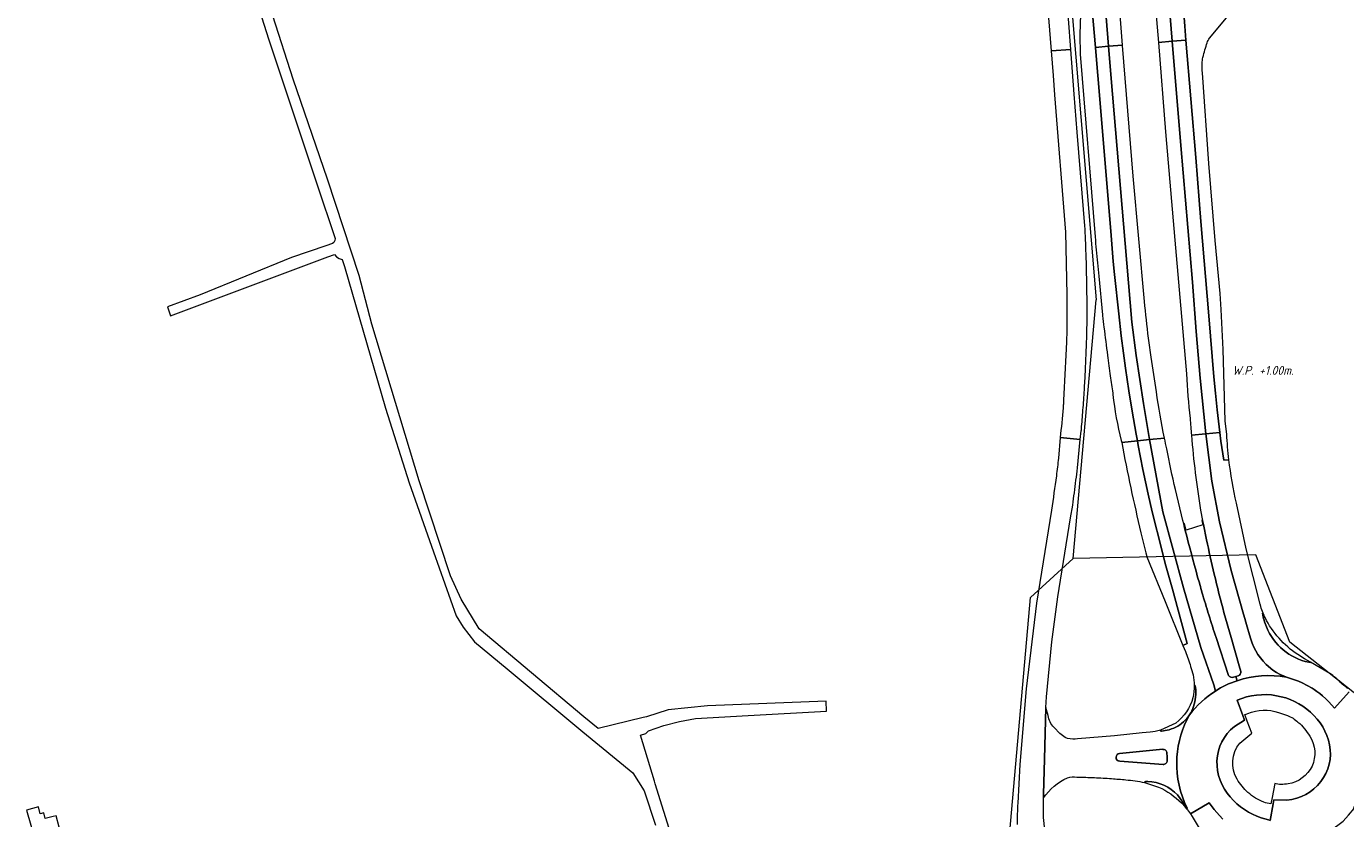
# Model space of a CAD drawing. Extents: x 148869 to 161638, y 453607 to 469810.
# Tile 658 of 1056: x 153219 to 153554, y 468074 to 468275. Entities that reach past the tile are written whole.
import ezdxf
from ezdxf.lldxf.tags import DXFTag

# ---------------------------------------------------------------- set-up
doc = ezdxf.new("R2010")
doc.units = 0
for name, color, linetype, lineweight in [('B-OI-RI-DRUKLEIDING-G-niet meenemen', 190, 'RI-PERS', 18), ('B-OI-RI-VACUUMLEIDING-G-niet meenemen', 190, 'RI-VACUUM', 18), ('B-RO-VH-VERHARDING_BEDRIJFSVLOERPLAAT-GV', 251, 'CONTINUOUS', 18), ('B-RO-VH-VERHARDING_GESLOTEN-GV', 251, 'CONTINUOUS', 18), ('B-RO-VH-VERHARDING_OPEN-GV', 251, 'CONTINUOUS', 18)]:
    doc.layers.add(name, color=color, linetype=linetype, lineweight=lineweight)
doc.layers.add('B-OI-T50', color=3, linetype='CONTINUOUS')
doc.styles.add('NLCS-ISO-M750_CURSIEF', font='NLCS-ISO.ttf', dxfattribs={"oblique": 15})
tags = doc.linetypes.add('RI-PERS', pattern='A,7,-2,["P",Standard,S=1.8,R=0,X=-0.5,Y=-0.9],-2,7,-2,[102,NLCS.SHX,S=1,R=180,X=0,Y=0],-2', length=22).pattern_tags.tags
tags[6] = DXFTag(74, 10)
tags = doc.linetypes.add('RI-VACUUM', pattern='A,7,-2,["V",Standard,S=1.8,R=0,X=-0.5,Y=-0.9],-2,7,-2,[102,NLCS.SHX,S=1,R=180,X=0,Y=0],-2', length=22).pattern_tags.tags
tags[6] = DXFTag(74, 10)

msp = doc.modelspace()

# ---------------------------------------------------------------- linework, layer by layer
at = {"layer": 'B-OI-RI-DRUKLEIDING-G-niet meenemen'}
for p, q in [((153476.1, 468376.5), (153490.4, 468205.9)), ((153484.6, 468140.4), (153490.4, 468205.9)), ((153484.6, 468140.4), (153473.8, 468130.5)), ((153530.86, 468141.27), (153484.6, 468140.4)), ((153539.5, 468119.2), (153530.86, 468141.27)), ((153468.3, 468068.3), (153473.8, 468130.5)), ((153569.9, 468095.2), (153539.5, 468119.2))]:
    msp.add_line(p, q, dxfattribs=at)
at = {"layer": 'B-OI-RI-VACUUMLEIDING-G-niet meenemen'}
for p, q in [((153476.1, 468376.5), (153490.4, 468205.9)), ((153484.6, 468140.4), (153490.4, 468205.9)), ((153484.6, 468140.4), (153473.8, 468130.5)), ((153530.86, 468141.27), (153484.6, 468140.4)), ((153539.5, 468119.2), (153530.86, 468141.27)), ((153468.3, 468068.3), (153473.8, 468130.5)), ((153569.9, 468095.2), (153539.5, 468119.2))]:
    msp.add_line(p, q, dxfattribs=at)
at = {"layer": 'B-RO-VH-VERHARDING_BEDRIJFSVLOERPLAAT-GV', "flags": 128}
for points in [[(153270.38, 468304.53), (153280.68, 468271.98), (153292.95, 468235.29), (153297.56, 468221.39), (153297.51, 468220.89), (153297.25, 468220.45), (153296.84, 468220.16), (153295.2, 468219.6), (153286.48, 468216.58), (153263.31, 468207.18), (153255.1, 468204.13), (153255.8, 468201.85), (153295.72, 468216.78), (153297.42, 468217.41), (153297.92, 468216.81), (153298.57, 468216.37), (153299.31, 468216.13), (153299.9, 468214.35), (153310.28, 468178.41), (153316.27, 468159.53), (153322.47, 468142.06), (153328.26, 468125.88), (153330.03, 468123.01), (153332.86, 468119.22), (153341.12, 468112.41), (153360.29, 468096.43), (153372.96, 468086.11), (153375.86, 468081.53), (153378.76, 468072.78)], [(153383.08, 468069.26), (153378.7, 468083.3), (153378.5, 468083.97), (153374.94, 468095.58), (153376.27, 468096.04), (153377.01, 468096.75), (153380.88, 468098.04), (153384.84, 468099.07), (153388.85, 468099.82), (153402.26, 468100.62), (153422.09, 468101.71), (153421.99, 468104.19), (153391.94, 468103.07), (153381.98, 468102.04), (153376.43, 468100.3), (153375.64, 468100.06), (153364.2, 468097.28), (153360.56, 468100.3), (153334.03, 468122.56), (153329.45, 468130.03), (153326.78, 468136.02), (153318.83, 468160.08), (153306.85, 468199.72), (153303.63, 468212.03), (153295.58, 468236.44), (153286.9, 468261.81), (153276.64, 468293.92)]]:
    msp.add_lwpolyline(points, dxfattribs=at)
msp.add_lwpolyline([(153238.03, 468024.17), (153230.02, 468051.58), (153224.37, 468069.8), (153225.46, 468070.09), (153225.06, 468071.6), (153227.15, 468072.16), (153227.61, 468072.28), (153226.82, 468075.22), (153226.06, 468075.01), (153224.09, 468074.49), (153223.71, 468075.92), (153222.8, 468075.68), (153222.33, 468077.45), (153219.29, 468076.6), (153222.8, 468064.67), (153233.73, 468028.5), (153235.25, 468023.45)], close=True, dxfattribs=at)
at = {"layer": 'B-RO-VH-VERHARDING_GESLOTEN-GV', "flags": 128}
for points in [[(153498.01, 468371.6), (153498.02, 468371.46), (153503.35, 468305.73), (153505.75, 468276.91), (153506.21, 468271.11), (153509.73, 468271.39), (153508.96, 468280.76), (153506.29, 468316.5), (153502.4, 468363.37), (153501.73, 468371.82)], [(153473.84, 468333.43), (153474.56, 468324.55), (153477.54, 468287.87), (153479.05, 468268.95), (153484, 468269.34), (153483.4, 468277.06), (153481.18, 468304.78), (153478.46, 468338.23), (153476.88, 468357.99), (153476.43, 468361.74), (153475.92, 468365.49), (153475.26, 468369.75), (153475.17, 468370.28), (153469.78, 468369.97), (153471.01, 468363.03), (153472.69, 468347.53)], [(153481.86, 468370.67), (153483.67, 468348.43), (153487.12, 468305.25), (153490.23, 468269.84), (153493.58, 468270.11), (153485.47, 468370.88)], [(153497.13, 468270.39), (153494.38, 468305.7), (153491.82, 468337.13), (153489.07, 468370.79), (153489.04, 468371.08), (153485.47, 468370.88), (153493.58, 468270.11)], [(153518.21, 468171.95), (153521.75, 468172.31), (153521.06, 468178.03), (153520.69, 468182.23), (153520.29, 468186.42), (153519.01, 468201.85), (153516.99, 468225.75), (153515.71, 468241.96), (153513.18, 468271.66), (153509.73, 468271.39), (153511.88, 468244.98), (153514.83, 468210.37), (153515.78, 468197.9), (153516.8, 468186.05)], [(153490.23, 468269.84), (153490.24, 468269.73), (153491.47, 468255.71), (153494.2, 468222.17), (153494.77, 468215.6), (153495.09, 468212.29), (153496.16, 468202.36), (153496.8, 468196.74), (153497.33, 468192.4), (153497.84, 468188.58), (153498.7, 468182.81), (153499.52, 468177.69), (153500.55, 468171.88), (153500.87, 468170.19), (153503.91, 468170.5), (153502.42, 468179.65), (153500.57, 468191.83), (153499.47, 468200.24), (153498.17, 468215.16), (153494.15, 468263), (153493.58, 468270.11)]]:
    msp.add_lwpolyline(points, close=True, dxfattribs=at)
for points in [[(153512.36, 468289.17), (153510.71, 468305.74), (153508.07, 468338.92), (153505.43, 468371.93), (153505.42, 468372.03), (153505.32, 468372.03), (153501.73, 468371.82), (153502.4, 468363.37), (153506.29, 468316.5), (153508.96, 468280.76), (153509.73, 468271.39), (153513.18, 468271.66), (153512.88, 468275.24), (153511.92, 468288.46), (153512.57, 468288.61), (153512.64, 468288.68)], [(153496.81, 468170.25), (153496.9, 468169.78), (153500.87, 468170.19), (153500.55, 468171.88), (153499.52, 468177.69), (153498.7, 468182.81), (153497.84, 468188.58), (153497.33, 468192.4), (153496.8, 468196.74), (153496.16, 468202.36), (153495.09, 468212.29), (153494.77, 468215.6), (153494.2, 468222.17), (153491.47, 468255.71), (153490.24, 468269.73), (153490.23, 468269.84), (153487.12, 468305.25), (153486.35, 468275.27), (153486.32, 468273.53), (153486.32, 468271.79), (153486.37, 468269.41)], [(153519.2, 468272.14), (153519.2, 468272.14), (153523.85, 468277.86), (153524.11, 468278.17), (153524, 468278.27), (153512.57, 468288.61), (153511.92, 468288.46), (153512.88, 468275.24), (153513.18, 468271.66), (153515.71, 468241.96), (153516.99, 468225.75), (153519.01, 468201.85), (153520.29, 468186.42), (153520.69, 468182.23), (153521.06, 468178.03), (153521.75, 468172.31), (153522.03, 468170.05), (153522.76, 468165.29), (153524.08, 468165.4)], [(153514.56, 468171.58), (153518.21, 468171.95), (153516.8, 468186.05), (153515.78, 468197.9), (153514.83, 468210.37), (153511.88, 468244.98), (153509.73, 468271.39), (153506.21, 468271.11), (153508.01, 468248.44), (153510.35, 468220.98), (153513.32, 468187.13)], [(153487.57, 468224.64), (153486.91, 468232.87), (153485.65, 468248.39), (153484.88, 468257.99), (153484, 468269.34), (153479.05, 468268.95), (153479.54, 468262.76), (153479.9, 468257.82), (153482.69, 468223), (153483.04, 468207.14)], [(153486.42, 468268.14), (153490.15, 468221.81)], [(153502.65, 468205.5), (153499.79, 468237.22), (153497.14, 468270.3), (153497.13, 468270.39), (153493.58, 468270.11), (153494.15, 468263), (153498.17, 468215.16), (153499.47, 468200.24), (153500.57, 468191.83), (153502.42, 468179.65), (153503.91, 468170.5), (153507.74, 468170.89)], [(153523.52, 468171.84), (153523.45, 468172.49), (153523.17, 468175.22), (153522.6, 468193.27), (153522.14, 468203.44), (153521.82, 468207.49), (153520.62, 468220.9), (153519.01, 468240.39), (153517.38, 468263.36)], [(153491.08, 468211.86), (153492.05, 468202.05), (153492.07, 468201.86)], [(153488.15, 468203.49), (153488.15, 468203.95)], [(153494.62, 468182.26), (153494.68, 468181.89)], [(153485.68, 468163.3), (153486.42, 468170.53), (153481.34, 468171.01), (153480.85, 468165.79)], [(153481.34, 468171.01), (153486.42, 468170.53), (153486.65, 468172.74)], [(153520.65, 468106.79), (153520.27, 468108.36), (153516.96, 468117.85), (153512.54, 468132.97), (153507.37, 468152.18), (153503.91, 468170.5), (153500.87, 468170.19), (153501.1, 468168.97), (153502.3, 468162.94), (153503.6, 468156.7), (153504.63, 468152.16), (153507.04, 468142.56), (153507.94, 468139.13), (153509.78, 468132.56), (153513.53, 468118.82), (153512.57, 468118.42), (153512.43, 468118.37), (153513.08, 468116.79)], [(153507.74, 468170.89), (153503.91, 468170.5), (153507.37, 468152.18), (153512.54, 468132.97), (153516.96, 468117.85), (153520.27, 468108.36), (153520.65, 468106.79)], [(153538.66, 468110.31), (153538.07, 468110.53), (153537.09, 468110.99), (153536.14, 468111.52), (153535.24, 468112.12), (153533.56, 468113.5), (153532.74, 468114.36), (153532.05, 468115.2), (153531.42, 468116.08), (153530.86, 468117.01), (153530.41, 468117.89), (153529.98, 468118.89), (153529.62, 468119.92), (153529.3, 468121.06), (153528.72, 468123.07), (153528.4, 468124.22), (153528.12, 468125.18), (153527.81, 468126.28), (153524.64, 468137.33), (153521.66, 468149.67), (153519.77, 468159.93), (153518.21, 468171.95), (153514.56, 468171.58)], [(153524.08, 468165.4), (153522.76, 468165.29), (153522.03, 468170.05), (153521.75, 468172.31), (153518.21, 468171.95), (153519.77, 468159.93), (153521.66, 468149.67), (153524.64, 468137.33), (153527.81, 468126.28), (153528.12, 468125.18), (153528.4, 468124.22), (153528.72, 468123.07), (153529.3, 468121.06), (153529.62, 468119.92), (153529.98, 468118.89), (153530.41, 468117.89), (153530.86, 468117.01), (153531.42, 468116.08), (153532.05, 468115.2), (153532.74, 468114.36), (153533.56, 468113.5), (153535.24, 468112.12), (153536.14, 468111.52), (153537.09, 468110.99), (153538.07, 468110.53), (153538.66, 468110.31), (153539.16, 468110.13), (153540.21, 468109.81), (153540.71, 468109.63), (153541.7, 468109.26), (153542.63, 468108.86), (153543.88, 468108.24), (153545.16, 468107.5), (153545.67, 468107.17), (153546.39, 468106.67), (153547.1, 468106.14), (153547.81, 468105.57), (153548.63, 468104.84), (153549.34, 468104.14), (153550.19, 468103.21), (153550.83, 468102.46), (153554.56, 468106.59)], [(153503.25, 468140.91), (153503.31, 468140.79), (153507.91, 468129.46), (153512.43, 468118.37), (153512.57, 468118.42), (153513.53, 468118.82), (153509.78, 468132.56), (153507.94, 468139.13), (153507.04, 468142.56), (153504.63, 468152.16), (153503.6, 468156.7), (153502.3, 468162.94), (153501.1, 468168.97), (153500.87, 468170.19), (153496.9, 468169.78)], [(153513.02, 468147.5), (153512.83, 468148.23), (153512.65, 468149.19), (153512.38, 468149.98), (153510.54, 468157.87)], [(153471.58, 468064.96), (153478.05, 468066.17), (153477.07, 468074.78), (153477.08, 468079.74), (153477.11, 468080.66), (153477.33, 468089.56), (153477.65, 468102.65), (153477.82, 468105.3), (153479.2, 468119.29), (153480.76, 468130.66), (153483.97, 468150.71), (153484.48, 468153.92)], [(153532.13, 468128.23), (153531.96, 468128.76), (153528.44, 468142.81), (153525.98, 468154.35)], [(153479.1, 468152.64), (153475.32, 468129.04), (153472.73, 468107.34), (153471.11, 468088.17), (153470.57, 468078.38)], [(153516.91, 468152.63), (153517.39, 468150.02), (153517.67, 468148.94), (153518.38, 468145.13)], [(153501.79, 468146.88), (153502.99, 468141.84), (153503.25, 468140.91)], [(153522.83, 468126.66), (153524.65, 468120.32), (153526.71, 468113.22), (153527.11, 468111.74)], [(153532.75, 468126.55), (153532.6, 468126.5)], [(153532.6, 468126.5), (153532.75, 468126.55)], [(153524, 468110.76), (153520.82, 468120.33)], [(153544.68, 468114.03), (153544.76, 468114.15), (153543.25, 468114.99), (153541.52, 468116.02)], [(153544.76, 468114.15), (153544.68, 468114.03), (153544.32, 468114.08)], [(153544.32, 468114.08), (153544.68, 468114.03)], [(153549.68, 468111.22), (153544.76, 468114.15)], [(153526.15, 468109.41), (153525.81, 468110.46), (153525.22, 468110.28)], [(153526.4, 468110.64), (153525.81, 468110.46), (153526.15, 468109.41)], [(153554.56, 468106.59), (153550.83, 468102.46), (153550.19, 468103.21), (153549.34, 468104.14), (153548.63, 468104.84), (153547.81, 468105.57), (153547.1, 468106.14), (153546.39, 468106.67), (153545.67, 468107.17), (153545.16, 468107.5), (153543.88, 468108.24), (153542.63, 468108.86), (153541.7, 468109.26), (153540.71, 468109.63), (153540.21, 468109.81), (153539.16, 468110.13), (153538.66, 468110.31)], [(153515.63, 468107.7), (153515.49, 468108.17), (153515.45, 468108.18), (153515.29, 468108.2)], [(153515.29, 468108.2), (153515.45, 468108.18), (153515.49, 468108.17), (153515.63, 468107.7)], [(153526.16, 468104.47), (153527.6, 468100.63), (153528.05, 468099.42), (153525.46, 468097.8)], [(153525.46, 468097.8), (153528.05, 468099.42), (153527.6, 468100.63), (153526.16, 468104.47)], [(153478.28, 468100.63), (153477.65, 468102.65), (153477.33, 468089.56), (153477.11, 468080.66), (153477.08, 468079.74)], [(153526.82, 468093.56), (153529.91, 468096.14), (153528.73, 468099.14), (153528.15, 468100.85), (153528.42, 468100.95), (153528.9, 468101.12)], [(153536.67, 468101.35), (153538.9, 468100.59)], [(153482.56, 468095.04), (153481.22, 468096.06), (153479.75, 468097.53)], [(153510.61, 468098.67), (153506.73, 468096.85), (153506.77, 468096.68), (153506.79, 468096.61), (153506.99, 468096.63), (153508.4, 468096.86)], [(153504.09, 468096.38), (153502.09, 468096.18), (153495.12, 468095.49), (153485.72, 468094.72), (153485.14, 468094.57)], [(153508.4, 468096.86), (153506.99, 468096.63), (153506.79, 468096.61), (153506.77, 468096.68), (153506.73, 468096.85)], [(153496.37, 468091.01), (153507.33, 468092.03), (153507.32, 468092.02)], [(153508.37, 468091.12), (153508.4, 468090.13), (153508.41, 468089.14)], [(153507.39, 468088.2), (153496.41, 468089)], [(153503.51, 468083.88), (153502.95, 468083.85), (153502.75, 468083.83), (153502.73, 468083.78), (153502.7, 468083.61), (153506.26, 468082.45)], [(153502.7, 468083.61), (153502.73, 468083.78), (153502.75, 468083.83), (153502.95, 468083.85), (153503.51, 468083.88)], [(153513.34, 468076.99), (153513.46, 468077.08), (153513.52, 468077.13), (153511.05, 468080.47)], [(153511.05, 468080.47), (153513.52, 468077.13)], [(153535.69, 468083.36), (153535.04, 468079.86), (153534.73, 468078.24)], [(153513.52, 468077.13), (153513.46, 468077.08), (153513.34, 468076.99)], [(153522.56, 468074.31), (153521.73, 468075.28), (153520.36, 468076.82), (153519.07, 468078.45), (153514.34, 468075.72), (153514.74, 468075.03), (153516.56, 468072.1)], [(153514.34, 468075.72), (153519.07, 468078.45), (153520.36, 468076.82), (153521.73, 468075.28), (153522.56, 468074.31)], [(153532.27, 468074.66), (153534.09, 468074.15), (153534.57, 468074.04), (153535.31, 468078.21), (153535.49, 468079.25), (153538.78, 468079.14)], [(153538.78, 468079.14), (153535.49, 468079.25), (153535.31, 468078.21), (153534.57, 468074.04), (153534.09, 468074.15), (153532.27, 468074.66)], [(153550.01, 468071.78), (153550.11, 468071.61), (153552.68, 468073.55), (153553.01, 468073.84), (153554.37, 468075.34), (153555.86, 468077.05), (153555.74, 468077.16), (153556.12, 468078.07)]]:
    msp.add_lwpolyline(points, dxfattribs=at)
at = {"layer": 'B-RO-VH-VERHARDING_GESLOTEN-GV'}
for points in [[(153517.99, 468269.22, -0.014302), (153518.58, 468271.03)], [(153518.58, 468271.03, -0.099162), (153519.2, 468272.14)], [(153486.37, 468269.41, 0.003958), (153486.42, 468268.14)], [(153517.49, 468267.3, -0.013621), (153517.99, 468269.22)], [(153517.38, 468263.36, -0.032046), (153517.3, 468265.76)], [(153517.3, 468265.76, -0.049927), (153517.49, 468267.3)], [(153487.89, 468217.54, 0.002817), (153487.57, 468224.64)], [(153490.15, 468221.81, 0.000616), (153490.76, 468215.23)], [(153487.99, 468213.76, 0.005281), (153487.89, 468217.54)], [(153490.76, 468215.23, 0.001179), (153491.08, 468211.86)], [(153488.15, 468203.95, 0.000204), (153487.99, 468213.76)], [(153483.04, 468207.14, -0.004442), (153482.98, 468198.13)], [(153503.69, 468196.22, -0.004078), (153502.65, 468205.5)], [(153488.1, 468198.88, 0.004989), (153488.15, 468203.49)], [(153492.07, 468201.86, 0.00479), (153492.4, 468198.93)], [(153482.98, 468198.13, -0.008639), (153482.84, 468193.5)], [(153487.93, 468193.15, 0.004186), (153488.1, 468198.88)], [(153492.4, 468198.93, 0.001852), (153493.3, 468191.82)], [(153504.35, 468191.35, -0.007809), (153503.69, 468196.22)], [(153482.84, 468193.5, -0.000386), (153482.18, 468180.44)], [(153487.7, 468187.68, 0.002932), (153487.93, 468193.15)], [(153493.3, 468191.82, 0.00172), (153494.01, 468186.6)], [(153505.72, 468182.57, 0.010373), (153504.35, 468191.35)], [(153487.44, 468183.07, 0.00347), (153487.7, 468187.68)], [(153494.01, 468186.6, 0.002095), (153494.62, 468182.26)], [(153513.32, 468187.13, 0.013118), (153514.23, 468175.85)], [(153487.09, 468177.94, 0.003312), (153487.44, 468183.07)], [(153494.68, 468181.89, 0.034691), (153496.81, 468170.25)], [(153507.74, 468170.89, -0.014916), (153505.72, 468182.57)], [(153482.05, 468178.53, -0.00038), (153481.34, 468171.01)], [(153482.13, 468179.48, -0.005275), (153482.05, 468178.53)], [(153482.18, 468180.44, -0.004177), (153482.13, 468179.48)], [(153486.7, 468173.23, 0.003603), (153487.09, 468177.94)], [(153514.23, 468175.85, 0.003976), (153514.56, 468171.58)], [(153486.65, 468172.74, 0.002221), (153486.7, 468173.23)], [(153508.32, 468168.18, -0.003763), (153507.74, 468170.89)], [(153514.56, 468171.58, 0.018687), (153516.91, 468152.63)], [(153524.08, 468165.4, -0.014896), (153523.52, 468171.84)], [(153496.9, 468169.78, 0.013368), (153501.79, 468146.88)], [(153510.54, 468157.87, -0.012584), (153508.32, 468168.18)], [(153480.85, 468165.79, -0.009403), (153480.34, 468161.32)], [(153525.98, 468154.35, -0.025963), (153524.08, 468165.4)], [(153480.34, 468161.32, -0.004836), (153479.1, 468152.64)], [(153485.32, 468160.17, 0.005706), (153485.68, 468163.3)], [(153484.48, 468153.92, 0.002873), (153485.32, 468160.17)], [(153516.15, 468135.65, -0.00354), (153513.02, 468147.5)], [(153518.38, 468145.13, 0.003766), (153520.37, 468136.4)], [(153517.25, 468131.82, 0.012801), (153516.15, 468135.65)], [(153520.37, 468136.4, 0.009973), (153522.83, 468126.66)], [(153520.82, 468120.33, -0.007469), (153517.25, 468131.82)], [(153532.75, 468126.55, -0.009721), (153532.13, 468128.23)], [(153532.6, 468126.5, 0.064841), (153533.6, 468123.02)], [(153533.6, 468123.02, -0.064841), (153532.6, 468126.5)], [(153533.23, 468125.4, -0.007617), (153532.75, 468126.55)], [(153541.52, 468116.02, -0.128034), (153533.23, 468125.4)], [(153533.6, 468123.02, 0.24919), (153544.32, 468114.08)], [(153544.32, 468114.08, -0.24919), (153533.6, 468123.02)], [(153513.08, 468116.79, -0.03026), (153514.36, 468113.02)], [(153514.36, 468113.02, -0.024333), (153514.99, 468110.89)], [(153514.99, 468110.89, -0.052167), (153515.29, 468108.2)], [(153525.22, 468110.28, -0.356096), (153524, 468110.76)], [(153526.15, 468109.41, -0.126568), (153538.66, 468110.31)], [(153538.66, 468110.31, 0.126568), (153526.15, 468109.41)], [(153527.11, 468111.74, -0.391577), (153526.4, 468110.64)], [(153552.4, 468108.96, 0.039673), (153549.68, 468111.22)], [(153515.29, 468108.2, -0.059496), (153514.95, 468105.11)], [(153515.1, 468102.9, 0.108872), (153515.63, 468107.7)], [(153515.63, 468107.7, -0.108872), (153515.1, 468102.9)], [(153520.65, 468106.79, -0.060852), (153526.15, 468109.41)], [(153526.15, 468109.41, 0.060852), (153520.65, 468106.79)], [(153554.13, 468107.48, -0.032499), (153552.4, 468108.96)], [(153514.95, 468105.11, -0.15996), (153510.61, 468098.67)], [(153520.65, 468106.79, 0.08928), (153514.09, 468100.76)], [(153514.09, 468100.76, -0.08928), (153520.65, 468106.79)], [(153536.14, 468105.62, 0.144998), (153526.16, 468104.47)], [(153526.16, 468104.47, -0.144998), (153536.14, 468105.62)], [(153544.73, 468101.45, 0.13877), (153536.14, 468105.62)], [(153536.14, 468105.62, -0.13877), (153544.73, 468101.45)], [(153479.75, 468097.53, -0.147791), (153478.28, 468100.63)], [(153514.09, 468100.76, 0.113164), (153510.88, 468090.05)], [(153510.88, 468090.05, -0.113164), (153514.09, 468100.76)], [(153512.54, 468098.97, 0.069802), (153514.09, 468100.76)], [(153514.09, 468100.76, -0.069802), (153512.54, 468098.97)], [(153514.09, 468100.76, 0.070125), (153515.1, 468102.9)], [(153515.1, 468102.9, -0.070125), (153514.09, 468100.76)], [(153528.9, 468101.12, -0.183013), (153536.67, 468101.35)], [(153538.9, 468100.59, -0.103874), (153541.58, 468098.93)], [(153549.6, 468093.16, 0.166488), (153544.73, 468101.45)], [(153544.73, 468101.45, -0.166488), (153549.6, 468093.16)], [(153508.4, 468096.86, 0.131804), (153512.54, 468098.97)], [(153512.54, 468098.97, -0.131804), (153508.4, 468096.86)], [(153525.46, 468097.8, 0.219332), (153521.04, 468089.14)], [(153521.04, 468089.14, -0.219332), (153525.46, 468097.8)], [(153541.58, 468098.93, -0.077959), (153544.59, 468095.33)], [(153485.14, 468094.57, -0.112224), (153482.56, 468095.04)], [(153506.73, 468096.85, -0.0459), (153504.09, 468096.38)], [(153544.59, 468095.33, -0.254541), (153545.14, 468087.79)], [(153495.47, 468090.03, -0.368489), (153496.37, 468091.01)], [(153507.32, 468092.02, -0.443231), (153508.37, 468091.12)], [(153526.14, 468084.47, -0.313464), (153526.82, 468093.56)], [(153547.38, 468083.84, 0.216367), (153549.6, 468093.16)], [(153549.6, 468093.16, -0.216367), (153547.38, 468083.84)], [(153496.41, 468089, -0.408133), (153495.47, 468090.03)], [(153508.41, 468089.14, -0.42973), (153507.39, 468088.2)], [(153510.84, 468089.1, 0.124647), (153513.52, 468077.13)], [(153513.52, 468077.13, -0.124647), (153510.84, 468089.1)], [(153510.88, 468090.05, 0.008533), (153510.84, 468089.1)], [(153510.84, 468089.1, -0.008533), (153510.88, 468090.05)], [(153521.04, 468089.14, 0.19313), (153524.43, 468079.96)], [(153524.43, 468079.96, -0.19313), (153521.04, 468089.14)], [(153545.14, 468087.79, -0.249392), (153539.08, 468083.27)], [(153477.08, 468079.74, -0.129941), (153483.14, 468084.83)], [(153483.14, 468084.83, -0.103804), (153485.56, 468085.02)], [(153485.56, 468085.02, 0.000232), (153490.02, 468084.87)], [(153490.02, 468084.87, -0.005553), (153494.34, 468084.61)], [(153494.34, 468084.61, -0.004682), (153497.98, 468084.31)], [(153497.98, 468084.31, -0.030683), (153502.7, 468083.61)], [(153511.05, 468080.47, 0.20066), (153503.51, 468083.88)], [(153503.51, 468083.88, -0.20066), (153511.05, 468080.47)], [(153528.91, 468081.1, -0.07547), (153526.14, 468084.47)], [(153538.78, 468079.14, 0.206645), (153547.38, 468083.84)], [(153547.38, 468083.84, -0.206645), (153538.78, 468079.14)], [(153506.26, 468082.45, -0.089365), (153512.04, 468078.47)], [(153532.9, 468078.65, -0.090728), (153528.91, 468081.1)], [(153537.3, 468083.13, -0.058354), (153535.69, 468083.36)], [(153539.08, 468083.27, -0.016369), (153537.3, 468083.13)], [(153470.57, 468078.38, 0.02219), (153470.41, 468072.98)], [(153512.04, 468078.47, -0.022222), (153513.34, 468076.99)], [(153513.34, 468076.99, 0.010167), (153514.34, 468075.72)], [(153524.43, 468079.96, 0.134398), (153532.27, 468074.66)], [(153532.27, 468074.66, -0.134398), (153524.43, 468079.96)], [(153534.73, 468078.24, -0.06116), (153532.9, 468078.65)]]:
    msp.add_lwpolyline(points, format="xyb", dxfattribs=at)
at = {"layer": 'B-RO-VH-VERHARDING_OPEN-GV', "flags": 128}
for points in [[(153518.38, 468145.13), (153517.67, 468148.94), (153517.39, 468150.02), (153517.25, 468149.97), (153517.47, 468148.88), (153513.24, 468147.57), (153512.79, 468149.27), (153512.65, 468149.19), (153512.83, 468148.23), (153513.02, 468147.5)], [(153527.11, 468111.74), (153526.71, 468113.22), (153524.65, 468120.32), (153522.83, 468126.66)], [(153520.82, 468120.33), (153524, 468110.76)], [(153525.22, 468110.28), (153525.81, 468110.46), (153526.4, 468110.64)], [(153507.32, 468092.02), (153507.33, 468092.03), (153496.37, 468091.01)], [(153508.41, 468089.14), (153508.4, 468090.13), (153508.37, 468091.12)], [(153496.41, 468089), (153507.39, 468088.2)]]:
    msp.add_lwpolyline(points, dxfattribs=at)
at = {"layer": 'B-RO-VH-VERHARDING_OPEN-GV'}
for points in [[(153513.02, 468147.5, 0.00354), (153516.15, 468135.65)], [(153520.37, 468136.4, -0.003766), (153518.38, 468145.13)], [(153516.15, 468135.65, -0.012801), (153517.25, 468131.82)], [(153522.83, 468126.66, -0.009973), (153520.37, 468136.4)], [(153517.25, 468131.82, 0.007469), (153520.82, 468120.33)], [(153524, 468110.76, 0.356096), (153525.22, 468110.28)], [(153526.4, 468110.64, 0.391577), (153527.11, 468111.74)], [(153496.37, 468091.01, 0.368489), (153495.47, 468090.03)], [(153508.37, 468091.12, 0.443231), (153507.32, 468092.02)], [(153495.47, 468090.03, 0.408133), (153496.41, 468089)], [(153507.39, 468088.2, 0.42973), (153508.41, 468089.14)]]:
    msp.add_lwpolyline(points, format="xyb", dxfattribs=at)

# ---------------------------------------------------------------- texts
at = {"layer": 'B-OI-T50', "style": 'NLCS-ISO-M750_CURSIEF', "oblique": 15}
msp.add_text('W.P. +1.00m.', height=2.25, dxfattribs=at).set_placement((153524.93, 468186.9))

doc.saveas('drawing.dxf')
